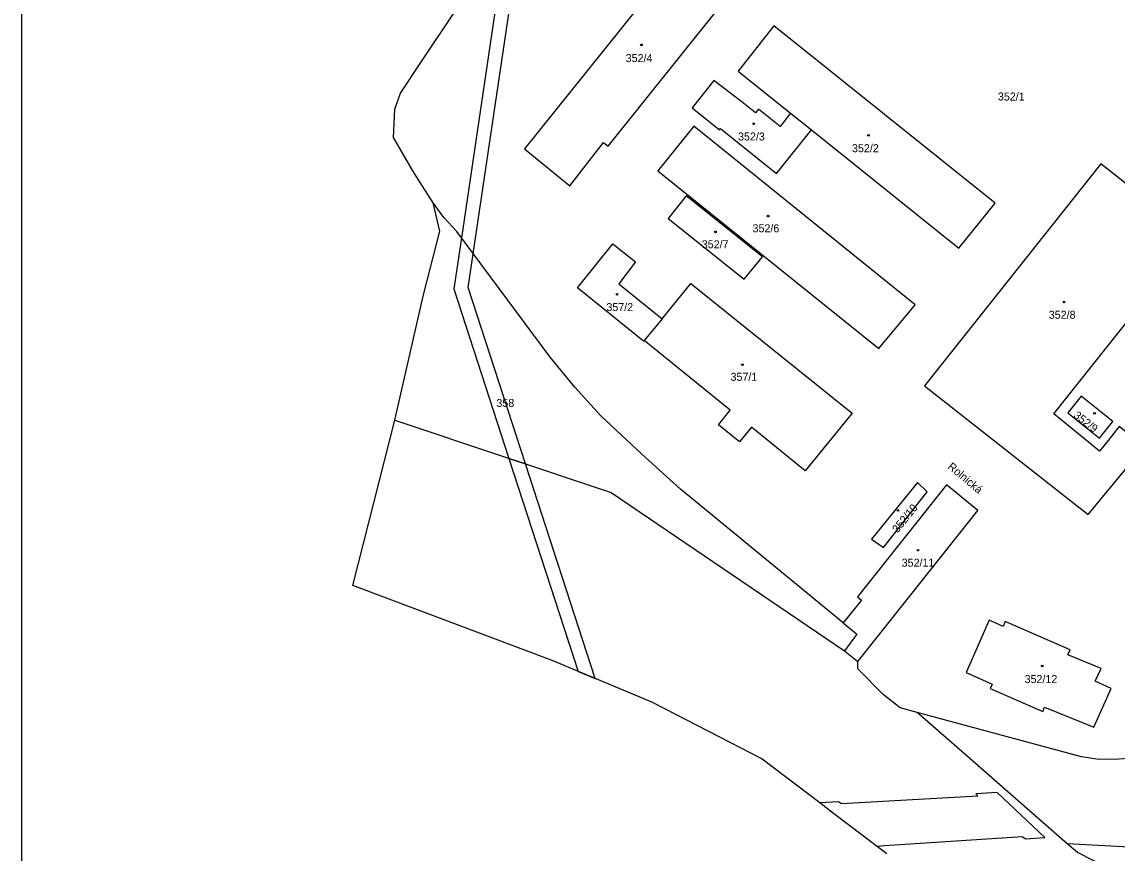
# Model space of a CAD drawing. Extents: x -869103 to -863415, y -1015889 to -1012477.
# Drawn here: x -867500 to -867267.3, y -1013394.6 to -1013218.1 of the extents above; entities that cross this region are included whole.
import ezdxf

# ---------------------------------------------------------------- set-up
doc = ezdxf.new("R2010")
doc.units = 0
for name, color, linetype in [('Hranice katastralního území', 7, 'Continuous'), ('Hranice parcel', 7, 'Continuous'), ('ML1000', 7, 'Continuous'), ('Parcelní čísla', 7, 'Continuous'), ('Pop  PČ popisy', 7, 'Continuous'), ('Vnitřní kresba', 7, 'Continuous'), ('Věcná břemena k části', 7, 'Continuous'), ('Značky budov', 7, 'Continuous')]:
    doc.layers.add(name, color=color, linetype=linetype)

msp = doc.modelspace()

# ---------------------------------------------------------------- linework, layer by layer
at = {"layer": 'Hranice katastralního území'}
for p, q in [((-867416.62, -1013284.71), (-867414.63, -1013276.02)), ((-867420.73, -1013302.66), (-867416.62, -1013284.71)), ((-867429.71, -1013337.8), (-867420.73, -1013302.66)), ((-867387.31, -1013353.74), (-867429.71, -1013337.8)), ((-867365.76, -1013362.71), (-867387.31, -1013353.74)), ((-867365.76, -1013362.71), (-867342.67, -1013374.58))]:
    msp.add_line(p, q, dxfattribs=at)
for points in [[(-867412.61, -1013256.47), (-867414.85, -1013252.98), (-867416.96, -1013249.69), (-867421.06, -1013242.63), (-867420.77, -1013236.63), (-867419.53, -1013233.23), (-867415.2, -1013226.72), (-867407.64, -1013215.36), (-867401.46, -1013209.68), (-867384.12, -1013192.69), (-867377.65, -1013182.96), (-867374.36, -1013174.11), (-867371.17, -1013165.85), (-867367.29, -1013153.73), (-867365.95, -1013149.84), (-867362.01, -1013138.39), (-867348.95, -1013141.56)], [(-867414.63, -1013276.02), (-867411.2, -1013262.49), (-867412.61, -1013256.47)], [(-867342.67, -1013374.58), (-867330.42, -1013383.91), (-867327.52, -1013386.12), (-867321.46, -1013390.73), (-867318.19, -1013393.22), (-867316.19, -1013394.74)]]:
    msp.add_lwpolyline(points, dxfattribs=at)
at = {"layer": 'Hranice parcel'}
for p, q in [((-867336.65, -1013237.47), (-867332.22, -1013241.02)), ((-867416.62, -1013284.71), (-867414.63, -1013276.02)), ((-867363.98, -1013281.12), (-867367.8, -1013285.75)), ((-867420.73, -1013302.66), (-867416.62, -1013284.71)), ((-867429.71, -1013337.8), (-867420.73, -1013302.66)), ((-867387.31, -1013353.74), (-867429.71, -1013337.8)), ((-867325.17, -1013351.67), (-867322.35, -1013353.91)), ((-867365.76, -1013362.71), (-867387.31, -1013353.74)), ((-867322.34, -1013355.49), (-867322.35, -1013353.91)), ((-867365.76, -1013362.71), (-867342.67, -1013374.58)), ((-867309.76, -1013364.73), (-867313.37, -1013363.75)), ((-867296.23, -1013376.61), (-867309.76, -1013364.73)), ((-867277.86, -1013392.64), (-867296.23, -1013376.61)), ((-867275.71, -1013394.51), (-867277.86, -1013392.64)), ((-867261.19, -1013393.57), (-867277.86, -1013392.64)), ((-867257.25, -1013403.84), (-867275.71, -1013394.51))]:
    msp.add_line(p, q, dxfattribs=at)
for points in [[(-867412.61, -1013256.47), (-867414.85, -1013252.98), (-867416.96, -1013249.69), (-867421.06, -1013242.63), (-867420.77, -1013236.63), (-867419.53, -1013233.23), (-867415.2, -1013226.72), (-867407.64, -1013215.36), (-867401.46, -1013209.68), (-867384.12, -1013192.69), (-867377.65, -1013182.96), (-867374.36, -1013174.11), (-867371.17, -1013165.85), (-867367.29, -1013153.73), (-867365.95, -1013149.84), (-867362.01, -1013138.39), (-867348.95, -1013141.56)], [(-867355.61, -1013198.13), (-867393.2, -1013245.06), (-867383.58, -1013252.9), (-867376.4, -1013243.7), (-867375.39, -1013244.5), (-867352.51, -1013215.94), (-867353.52, -1013215.13), (-867346.03, -1013205.8), (-867355.61, -1013198.13)], [(-867332.22, -1013241.02), (-867300.87, -1013266.16), (-867293.2, -1013256.59), (-867340.23, -1013218.9), (-867347.82, -1013228.53), (-867336.65, -1013237.47)], [(-867336.65, -1013237.47), (-867338.89, -1013240.26), (-867343.49, -1013236.58), (-867344.11, -1013237.36), (-867346.92, -1013235.11), (-867352.98, -1013230.54), (-867357.57, -1013236.31), (-867351.77, -1013240.98), (-867351.56, -1013240.72), (-867339.63, -1013250.27), (-867332.22, -1013241.02)], [(-867357.23, -1013240.2), (-867364.86, -1013249.72), (-867317.9, -1013287.43), (-867310.15, -1013278.14), (-867357.23, -1013240.2)], [(-867269.45, -1013307.32), (-867271, -1013309.28), (-867280.74, -1013301.31), (-867250.91, -1013263.88), (-867270.73, -1013248.22), (-867308.17, -1013295.41), (-867273.41, -1013322.69), (-867265.64, -1013313.32), (-867264.3, -1013311.14), (-867262, -1013307.93), (-867266.83, -1013304), (-867269.45, -1013307.32)], [(-867414.63, -1013276.02), (-867411.2, -1013262.49), (-867412.61, -1013256.47)], [(-867325.46, -1013345.75), (-867360.08, -1013317.3), (-867368.28, -1013309.89), (-867377.05, -1013301.71), (-867382.48, -1013295.67), (-867387.74, -1013289.26), (-867407.59, -1013262.62), (-867410.32, -1013259.59), (-867412.61, -1013256.47)], [(-867342.64, -1013268), (-867358.83, -1013255.03), (-867362.69, -1013259.83), (-867346.53, -1013272.75), (-867342.64, -1013268)], [(-867367.8, -1013285.75), (-867367.92, -1013285.9), (-867381.95, -1013274.57), (-867374.4, -1013265.24), (-867369.63, -1013269.04), (-867373.17, -1013273.69), (-867363.98, -1013281.12)], [(-867363.98, -1013281.12), (-867357.85, -1013273.61), (-867323.59, -1013301.19), (-867333.53, -1013313.44), (-867344.99, -1013304.19), (-867347.49, -1013307.29), (-867351.98, -1013303.67), (-867349.47, -1013300.57), (-867367.8, -1013285.75)], [(-867268.16, -1013302.93), (-867274.89, -1013297.54), (-867277.74, -1013301.1), (-867271.01, -1013306.49), (-867268.16, -1013302.93)], [(-867420.73, -1013302.66), (-867374.81, -1013318.06), (-867325.17, -1013351.67)], [(-867322.35, -1013353.91), (-867319.04, -1013349.76), (-867315.2, -1013344.92), (-867296.86, -1013321.89), (-867303.55, -1013316.42), (-867322.46, -1013340.16), (-867321.56, -1013340.87), (-867325.46, -1013345.75)], [(-867307.61, -1013317.88), (-867309.71, -1013315.94), (-867319.45, -1013327.93), (-867316.93, -1013329.71), (-867307.61, -1013317.88)], [(-867291.45, -1013346.51), (-867294.44, -1013345.12), (-867299.36, -1013356.29), (-867293.82, -1013358.73), (-867294.23, -1013359.64), (-867283.07, -1013364.56), (-867282.67, -1013363.65), (-867272.21, -1013367.89), (-867268.51, -1013359.65), (-867271.94, -1013358.13), (-867270.63, -1013355.45), (-867277.75, -1013352.52), (-867277.28, -1013351.43), (-867291.03, -1013345.44), (-867291.45, -1013346.51)], [(-867325.46, -1013345.75), (-867322.57, -1013348.14), (-867325.17, -1013351.67)], [(-867313.37, -1013363.75), (-867317.01, -1013360.94), (-867322.34, -1013355.49)], [(-867211.21, -1013368.05), (-867238.94, -1013371.01), (-867247.06, -1013372.64), (-867255.16, -1013373.89), (-867266.94, -1013374.69), (-867271.15, -1013374.75), (-867274.85, -1013374.17), (-867309.76, -1013364.73)], [(-867342.67, -1013374.58), (-867330.42, -1013383.91), (-867327.52, -1013386.12), (-867321.46, -1013390.73), (-867318.19, -1013393.22), (-867316.19, -1013394.74)]]:
    msp.add_lwpolyline(points, dxfattribs=at)
at = {"layer": 'ML1000'}
msp.add_lwpolyline([(-867500, -1013000), (-866875, -1013000), (-866875, -1013500), (-867500, -1013500)], close=True, dxfattribs=at)
at = {"layer": 'Vnitřní kresba'}
for p, q in [((-867292.76, -1013381.75), (-867297.31, -1013382.07)), ((-867297.31, -1013382.07), (-867296.9, -1013382.46)), ((-867282.65, -1013391.29), (-867292.76, -1013381.75)), ((-867330.42, -1013383.91), (-867326.51, -1013383.64)), ((-867326.51, -1013383.64), (-867325.83, -1013384.12)), ((-867325.83, -1013384.12), (-867296.9, -1013382.46)), ((-867287.37, -1013391.17), (-867316.68, -1013393.11)), ((-867287.37, -1013391.17), (-867286.66, -1013391.57)), ((-867286.66, -1013391.57), (-867282.65, -1013391.29)), ((-867316.68, -1013393.11), (-867318.19, -1013393.22))]:
    msp.add_line(p, q, dxfattribs=at)
at = {"layer": 'Věcná břemena k části'}
for points in [[(-867405.16, -1013274.51), (-867404.1, -1013267.31), (-867394.54, -1013202.9), (-867398.09, -1013206.37), (-867406.62, -1013263.92), (-867408.24, -1013274.77), (-867396.53, -1013310.78), (-867392.99, -1013311.96)], [(-867378.17, -1013357.54), (-867392.99, -1013311.96), (-867396.53, -1013310.78), (-867381.81, -1013356.03)]]:
    msp.add_lwpolyline(points, close=True, dxfattribs=at)
at = {"layer": 'Značky budov'}
for centre in [(-867368.34, -1013222.95), (-867344.51, -1013239.72), (-867320.11, -1013242.16), (-867341.43, -1013259.32), (-867352.61, -1013262.67), (-867373.56, -1013275.95), (-867278.54, -1013277.58), (-867346.89, -1013290.87), (-867272.07, -1013301.21), (-867313.85, -1013321.84), (-867309.59, -1013330.28), (-867283.18, -1013354.87)]:
    msp.add_circle(centre, 0.175, dxfattribs=at)

# ---------------------------------------------------------------- texts
at = {"layer": 'Parcelní čísla'}
for s, p in [('352/4', (-867371.7, -1013226.61)), ('352/1', (-867292.61, -1013234.77)), ('352/3', (-867347.82, -1013243.26)), ('352/2', (-867323.61, -1013245.75)), ('352/6', (-867344.74, -1013262.76)), ('352/7', (-867355.53, -1013266.16)), ('357/2', (-867375.8, -1013279.49)), ('352/8', (-867281.8, -1013281.13)), ('357/1', (-867349.42, -1013294.31)), ('358', (-867399.17, -1013299.86)), ('352/11', (-867313.05, -1013333.79)), ('352/12', (-867286.93, -1013358.51))]:
    msp.add_text(s, height=1.7, dxfattribs=at).set_placement(p)
for s, rotation, p in [('352/9', 322, (-867276.68, -1013301.93)), ('352/10', 51, (-867313.91, -1013326.74))]:
    msp.add_text(s, height=1.7, rotation=rotation, dxfattribs=at).set_placement(p)
at = {"layer": 'Pop  PČ popisy'}
msp.add_text('Rolnická', height=1.7, rotation=320, dxfattribs=at).set_placement((-867303.41, -1013312.79))

doc.saveas('drawing.dxf')
